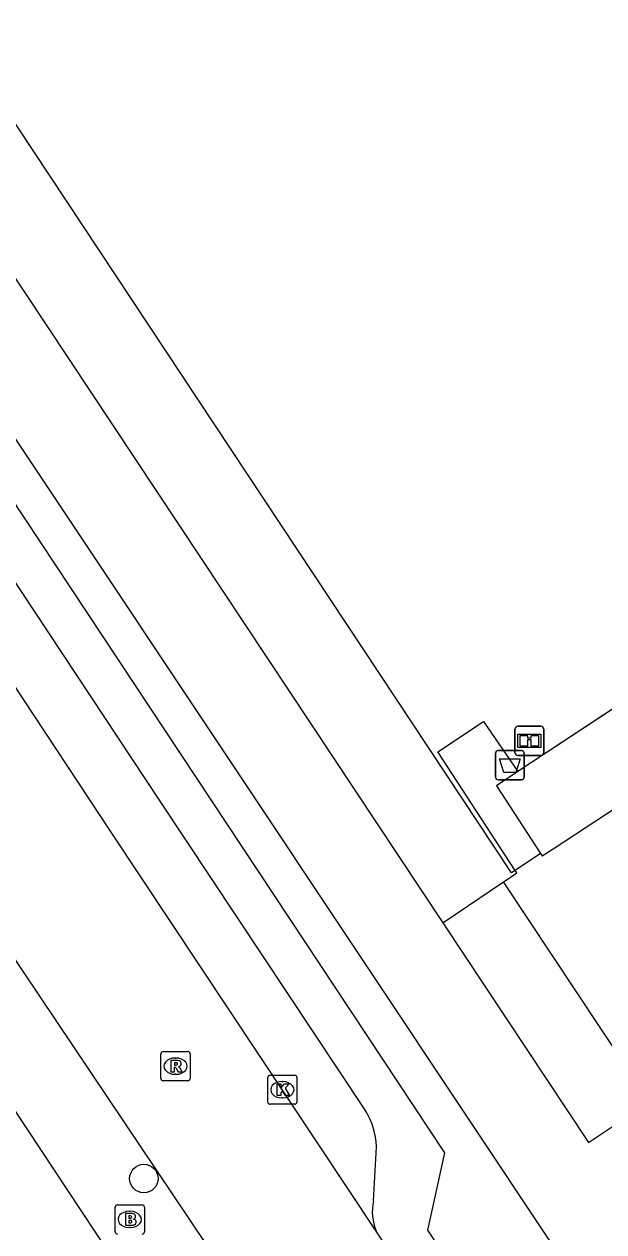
# Model space of a CAD drawing. Extents: x 160037 to 160839, y 385326 to 386441.
# Drawn here: x 160636.56 to 160656.46, y 385642.14 to 385683.63 of the extents above; entities that cross this region are included whole.
import ezdxf

# ---------------------------------------------------------------- set-up
doc = ezdxf.new("R2010")
doc.units = 0
for name, color, linetype in [('IMGEO_Afvalbak', 7, 'Continuous'), ('IMGEO_Boom', 7, 'Continuous'), ('IMGEO_Brandkraan', 7, 'Continuous'), ('IMGEO_Groenvoorziening', 7, 'Continuous'), ('IMGEO_Hek', 7, 'Continuous'), ('IMGEO_Informatiebord', 7, 'Continuous'), ('IMGEO_Kolk', 7, 'Continuous'), ('IMGEO_Rijbaan_lokaal_open', 7, 'Continuous'), ('IMGEO_Rioolput', 7, 'Continuous'), ('IMGEO_Voetpad_open', 7, 'Continuous')]:
    doc.layers.add(name, color=color, linetype=linetype)

msp = doc.modelspace()

# ---------------------------------------------------------------- linework, layer by layer
at = {"layer": 'IMGEO_Afvalbak'}
for p, q in [((160652.739, 385657.773), (160652.739, 385658.573)), ((160652.739, 385658.573), (160652.739, 385657.773)), ((160652.839, 385658.673), (160653.629, 385658.673)), ((160653.629, 385658.673), (160652.839, 385658.673)), ((160653.729, 385658.573), (160653.729, 385657.773)), ((160653.729, 385657.773), (160653.729, 385658.573)), ((160653.629, 385657.673), (160652.839, 385657.673)), ((160652.839, 385657.673), (160653.629, 385657.673))]:
    msp.add_line(p, q, dxfattribs=at)
msp.add_lwpolyline([(160652.882, 385658.387), (160653.586, 385658.387), (160653.437, 385657.917), (160653.031, 385657.917), (160652.882, 385658.387)], dxfattribs=at)
for centre, start, end in [((160652.839, 385658.573), 90, 180), ((160652.839, 385658.573), 90, 180), ((160653.629, 385658.573), 0, 90), ((160653.629, 385658.573), 360, 90), ((160652.839, 385657.773), 180, 270), ((160652.839, 385657.773), 180, 270), ((160653.629, 385657.773), 270, 0), ((160653.629, 385657.773), 270, 0)]:
    msp.add_arc(centre, 0.1, start, end, dxfattribs=at)
at = {"layer": 'IMGEO_Boom'}
msp.add_circle((160640.667, 385643.973), 0.489, dxfattribs=at)
at = {"layer": 'IMGEO_Brandkraan'}
for p, q in [((160639.758, 385643.068), (160640.61, 385643.068)), ((160639.683, 385642.142), (160639.683, 385642.994)), ((160640.171, 385642.848), (160640.196, 385642.848)), ((160640.684, 385642.994), (160640.684, 385642.142)), ((160640.194, 385642.288), (160640.169, 385642.288))]:
    msp.add_line(p, q, dxfattribs=at)
for points in [[(160639.758, 385643.068), (160640.61, 385643.068)], [(160639.683, 385642.142), (160639.683, 385642.994)], [(160640.031, 385642.768), (160640.031, 385642.368), (160640.244, 385642.368)], [(160640.262, 385642.768), (160640.031, 385642.768)], [(160640.21, 385642.687), (160640.156, 385642.687), (160640.156, 385642.611)], [(160640.684, 385642.994), (160640.684, 385642.142)], [(160640.156, 385642.611), (160640.209, 385642.611)], [(160640.218, 385642.535), (160640.156, 385642.535), (160640.156, 385642.454)], [(160640.156, 385642.454), (160640.218, 385642.454)]]:
    msp.add_lwpolyline(points, dxfattribs=at)
for centre, radius, start, end in [((160639.76, 385642.992), 0.0765, 91.552, 178.448), ((160639.76, 385642.992), 0.0765, 91.552, 178.448), ((160640.608, 385642.992), 0.0765, 1.552, 88.448), ((160640.608, 385642.992), 0.0765, 1.552, 88.448), ((160640.211, 385642.649), 0.0379, 267.8285, 90.9355), ((160640.266, 385642.623), 0.145, 59.4692, 91.5367), ((160640.291, 385642.67), 0.0922, 285.5137, 58.1501), ((160640.219, 385642.494), 0.0404, 269.8759, 90.5077), ((160640.25, 385642.619), 0.251, 268.6676, 293.5347), ((160640.296, 385642.478), 0.105, 301.3115, 78.989), ((160639.76, 385642.144), 0.0765, 181.552, 268.448), ((160639.76, 385642.144), 0.0765, 181.552, 268.448), ((160640.608, 385642.144), 0.0765, 271.552, 358.448), ((160640.608, 385642.144), 0.0765, 271.552, 358.448)]:
    msp.add_arc(centre, radius, start, end, dxfattribs=at)
for centre, major_axis, ratio, start_param, end_param in [((160640.17, 385642.568), (-0.387, 0.002), 0.722429, 4.712389, 7.853982), ((160640.195, 385642.568), (-0.39, 0.002), 0.717154, 1.570796, 4.712389)]:
    msp.add_ellipse(centre, major_axis=major_axis, ratio=ratio, start_param=start_param, end_param=end_param, dxfattribs=at)
at = {"layer": 'IMGEO_Groenvoorziening'}
for points in [[(160653.413, 385654.556), (160653.293, 385654.475), (160614.792, 385712.624), (160639.472, 385723.498)], [(160661.711, 385663.365), (160653.513, 385657.955)], [(160650.933, 385652.753), (160653.022, 385654.169)]]:
    msp.add_lwpolyline(points, dxfattribs=at)
at = {"layer": 'IMGEO_Hek'}
for points in [[(160653.293, 385654.475), (160614.792, 385712.624), (160639.472, 385723.498)], [(160664.517, 385665.217), (160653.513, 385657.955)], [(160653.513, 385657.955), (160652.776, 385657.469), (160654.287, 385655.143)], [(160654.287, 385655.143), (160653.413, 385654.556)], [(160653.413, 385654.556), (160653.293, 385654.475)]]:
    msp.add_lwpolyline(points, dxfattribs=at)
at = {"layer": 'IMGEO_Informatiebord'}
for p, q in [((160653.407, 385658.611), (160653.407, 385659.411)), ((160653.407, 385659.411), (160653.407, 385658.611)), ((160653.507, 385659.511), (160654.297, 385659.511)), ((160654.297, 385659.511), (160653.507, 385659.511)), ((160654.397, 385659.411), (160654.397, 385658.611)), ((160654.397, 385658.611), (160654.397, 385659.411)), ((160654.297, 385658.511), (160653.507, 385658.511)), ((160653.507, 385658.511), (160654.297, 385658.511))]:
    msp.add_line(p, q, dxfattribs=at)
for points in [[(160653.508, 385659.243), (160654.296, 385659.243), (160654.296, 385658.779), (160653.508, 385658.779), (160653.508, 385659.243)], [(160653.573, 385659.178), (160653.573, 385658.844), (160653.848, 385658.844), (160653.849, 385659.057), (160653.953, 385659.058), (160653.954, 385658.844), (160654.231, 385658.844), (160654.231, 385659.178), (160653.955, 385659.178), (160653.955, 385659.098), (160653.849, 385659.098), (160653.849, 385659.178), (160653.573, 385659.178)]]:
    msp.add_lwpolyline(points, dxfattribs=at)
for centre, start, end in [((160653.507, 385659.411), 90, 180), ((160653.507, 385659.411), 90, 180), ((160654.297, 385659.411), 0, 90), ((160654.297, 385659.411), 360, 90), ((160653.507, 385658.611), 180, 270), ((160653.507, 385658.611), 180, 270), ((160654.297, 385658.611), 270, 0), ((160654.297, 385658.611), 270, 0)]:
    msp.add_arc(centre, 0.1, start, end, dxfattribs=at)
at = {"layer": 'IMGEO_Kolk'}
for p, q in [((160644.922, 385646.598), (160644.922, 385647.45)), ((160644.997, 385647.524), (160645.849, 385647.524)), ((160645.41, 385647.304), (160645.435, 385647.304)), ((160645.923, 385647.45), (160645.923, 385646.598)), ((160645.849, 385646.524), (160644.997, 385646.524)), ((160645.433, 385646.744), (160645.408, 385646.744))]:
    msp.add_line(p, q, dxfattribs=at)
for points in [[(160644.922, 385646.598), (160644.922, 385647.45)], [(160644.997, 385647.524), (160645.849, 385647.524)], [(160645.243, 385647.224), (160645.366, 385647.224), (160645.366, 385647.073), (160645.496, 385647.224), (160645.66, 385647.224), (160645.514, 385647.073), (160645.667, 385646.824), (160645.515, 385646.824), (160645.43, 385646.988), (160645.366, 385646.921), (160645.366, 385646.824), (160645.243, 385646.824), (160645.243, 385647.224)], [(160645.923, 385647.45), (160645.923, 385646.598)], [(160645.849, 385646.524), (160644.997, 385646.524)]]:
    msp.add_lwpolyline(points, dxfattribs=at)
for centre, start, end in [((160644.999, 385647.448), 91.552, 178.448), ((160644.999, 385647.448), 91.552, 178.448), ((160645.847, 385647.448), 1.552, 88.448), ((160645.847, 385647.448), 1.552, 88.448), ((160644.999, 385646.6), 181.552, 268.448), ((160644.999, 385646.6), 181.552, 268.448), ((160645.847, 385646.6), 271.552, 358.448), ((160645.847, 385646.6), 271.552, 358.448)]:
    msp.add_arc(centre, 0.0765, start, end, dxfattribs=at)
for centre, major_axis, ratio, start_param, end_param in [((160645.409, 385647.024), (-0.387, 0.002), 0.722429, 4.712389, 7.853982), ((160645.434, 385647.024), (-0.39, 0.002), 0.717154, 1.570796, 4.712389)]:
    msp.add_ellipse(centre, major_axis=major_axis, ratio=ratio, start_param=start_param, end_param=end_param, dxfattribs=at)
at = {"layer": 'IMGEO_Rijbaan_lokaal_open'}
for points in [[(160648.648, 385642.168), (160639.565, 385655.842), (160630.463, 385669.611), (160629.498, 385670.969), (160629.364, 385671.157)], [(160650.521, 385630.106), (160647.398, 385634.883), (160632.506, 385657.062), (160625.269, 385667.847), (160623.693, 385670.21)], [(160654.566, 385633.256), (160648.969, 385641.684), (160648.648, 385642.168)]]:
    msp.add_lwpolyline(points, dxfattribs=at)
at = {"layer": 'IMGEO_Rioolput'}
for p, q in [((160641.254, 385647.408), (160641.254, 385648.26)), ((160641.329, 385648.334), (160642.181, 385648.334)), ((160641.742, 385648.114), (160641.767, 385648.114)), ((160642.255, 385648.26), (160642.255, 385647.408)), ((160642.181, 385647.334), (160641.329, 385647.334)), ((160641.765, 385647.554), (160641.74, 385647.554))]:
    msp.add_line(p, q, dxfattribs=at)
for points in [[(160641.254, 385647.408), (160641.254, 385648.26)], [(160641.329, 385648.334), (160642.181, 385648.334)], [(160641.843, 385648.032), (160641.591, 385648.034), (160641.591, 385647.634)], [(160642.255, 385648.26), (160642.255, 385647.408)], [(160641.591, 385647.634), (160641.715, 385647.634), (160641.715, 385647.796), (160641.726, 385647.796)], [(160641.769, 385647.953), (160641.715, 385647.953), (160641.715, 385647.872)], [(160641.715, 385647.872), (160641.767, 385647.872)], [(160641.773, 385647.767), (160641.844, 385647.634), (160641.984, 385647.634), (160641.919, 385647.76)], [(160642.181, 385647.334), (160641.329, 385647.334)]]:
    msp.add_lwpolyline(points, dxfattribs=at)
for centre, radius, start, end in [((160641.331, 385648.258), 0.0765, 91.552, 178.448), ((160641.331, 385648.258), 0.0765, 91.552, 178.448), ((160641.842, 385647.922), 0.109, 350.3612, 89.416), ((160642.179, 385648.258), 0.0765, 1.552, 88.448), ((160642.179, 385648.258), 0.0765, 1.552, 88.448), ((160641.725, 385647.743), 0.0533, 26.0293, 88.6989), ((160641.751, 385648.061), 0.19, 274.7715, 282.9687), ((160641.775, 385647.857), 0.0964, 77.0061, 93.1865), ((160641.789, 385647.914), 0.0378, 276.6634, 79.6772), ((160641.84, 385647.922), 0.112, 277.5842, 350.9817), ((160641.824, 385647.707), 0.108, 29.5134, 73.7905), ((160641.331, 385647.41), 0.0765, 181.552, 268.448), ((160641.331, 385647.41), 0.0765, 181.552, 268.448), ((160642.179, 385647.41), 0.0765, 271.552, 358.448), ((160642.179, 385647.41), 0.0765, 271.552, 358.448)]:
    msp.add_arc(centre, radius, start, end, dxfattribs=at)
for centre, major_axis, ratio, start_param, end_param in [((160641.741, 385647.834), (-0.387, 0.002), 0.722429, 4.712389, 7.853982), ((160641.766, 385647.834), (-0.39, 0.002), 0.717154, 1.570796, 4.712389)]:
    msp.add_ellipse(centre, major_axis=major_axis, ratio=ratio, start_param=start_param, end_param=end_param, dxfattribs=at)
at = {"layer": 'IMGEO_Voetpad_open'}
for points in [[(160610.848, 385713.211), (160650.933, 385652.753)], [(160648.485, 385651.012), (160654.828, 385641.486), (160652.095, 385639.654), (160650.423, 385642.196), (160651, 385644.852), (160632.833, 385672.296), (160630.346, 385672.612), (160614.43, 385696.632), (160616.883, 385698.474), (160648.485, 385651.012)], [(160648.235, 385646.379), (160641.221, 385656.94), (160633.105, 385669.21)], [(160659.826, 385610.631), (160621.392, 385668.766)], [(160654.287, 385655.143), (160654.344, 385655.058), (160654.719, 385655.3), (160663.184, 385660.856), (160663.284, 385660.922)], [(160653.413, 385654.556), (160650.762, 385658.633), (160652.332, 385659.676), (160653.513, 385657.955)], [(160653.513, 385657.955), (160652.776, 385657.469), (160654.287, 385655.143)], [(160654.287, 385655.143), (160653.413, 385654.556)], [(160653.022, 385654.169), (160653.041, 385654.182), (160653.469, 385654.47), (160653.413, 385654.556)], [(160650.933, 385652.753), (160655.93, 385645.215), (160658.025, 385646.614), (160653.022, 385654.169)], [(160648.556, 385643.204), (160648.649, 385644.855)]]:
    msp.add_lwpolyline(points, dxfattribs=at)
for centre, radius, start, end in [((160646.141, 385644.992), 2.512, 356.8743, 33.5214), ((160650.158, 385642.824), 1.646, 166.6614, 203.4881)]:
    msp.add_arc(centre, radius, start, end, dxfattribs=at)

doc.saveas('drawing.dxf')
